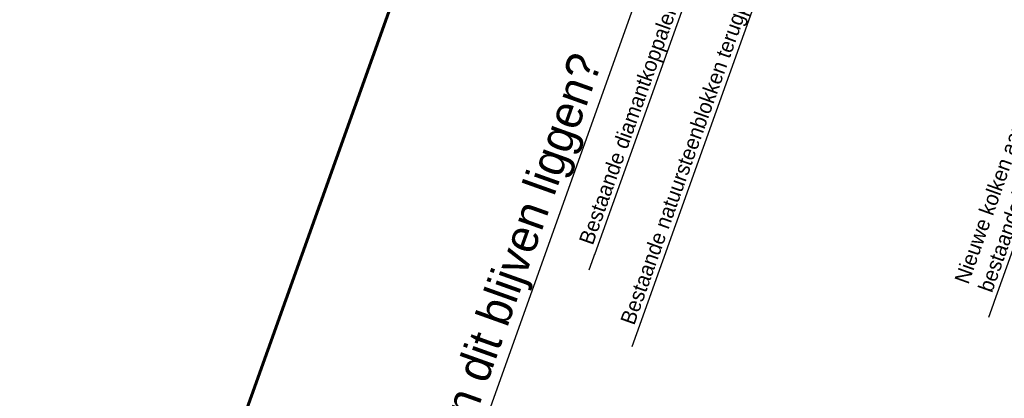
# Model space of a CAD drawing. Header units: metres. Extents: x 134157 to 138734, y 451157 to 455772.
# Tile 919 of 1056: x 136725 to 136749, y 454375 to 454384. Entities that reach past the tile are written whole.
import ezdxf
from ezdxf import colors
from ezdxf.entities.mleader import LeaderData, LeaderLine
from ezdxf.math import Vec2, Vec3

# ---------------------------------------------------------------- set-up
doc = ezdxf.new("R2010")
doc.units = ezdxf.units.M
doc.layers.add('-DR-alg-bladkaders viewports', color=7, linetype='Continuous', lineweight=60)
doc.layers.add('-DR-bs-boom', color=253, linetype='Continuous', lineweight=13)
doc.layers.add('-DR-alg-hulplijnen aandachtspunten', color=210, linetype='Continuous', plot=False)
doc.layers.add('-DR-nw-gr-arc-gras', color=7, linetype='Continuous', true_color=0xb5d5a4)
doc.layers.add('-DR-nw-rio-txt-bob en inhoud', color=170, linetype='Continuous')
doc.layers.add('-DR-nw-txt-overzicht aandachtspunten verharding', color=2, linetype='Continuous')
doc.styles.add('CE', font='txt', dxfattribs={"height": 1.8})
doc.styles.add('Drong', font='txt', dxfattribs={"height": 1.8})
pattern_1 = [(115.3356253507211, (136419.7180158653, 453326.2367068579), (-0.2236810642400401, -0.1059037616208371), [0.06, -0.187485]), (205.3356253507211, (136419.7180158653, 453326.2367068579), (0.1059037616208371, -0.22368106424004), [0.06, -0.187485])]

# ---------------------------------------------------------------- blocks, each defined once
blk = doc.blocks.new('Boom bestaand 1')
blk.add_lwpolyline([(-0.06117739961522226, 0.3922887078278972), (-0.07359350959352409, 0.4116751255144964), (-0.08696696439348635, 0.4224718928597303), (-0.09262495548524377, 0.4414945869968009), (-0.1106275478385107, 0.4615454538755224), (-0.1241971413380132, 0.4751490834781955), (-0.1453325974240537, 0.4640004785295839), (-0.1728176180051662, 0.4610569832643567), (-0.1945372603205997, 0.4533219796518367), (-0.1891622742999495, 0.4455616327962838), (-0.2017040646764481, 0.4431737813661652), (-0.2067805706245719, 0.4443676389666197), (-0.2172318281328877, 0.4470540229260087), (-0.223502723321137, 0.4395920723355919), (-0.2169333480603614, 0.4339209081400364), (-0.2270861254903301, 0.4339209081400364), (-0.2330585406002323, 0.4330255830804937), (-0.2498892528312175, 0.4257264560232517), (-0.242749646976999, 0.416712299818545), (-0.2476345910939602, 0.4092003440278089), (-0.2589076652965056, 0.4043176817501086), (-0.2543983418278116, 0.3953035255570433), (-0.2532710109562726, 0.3814065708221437), (-0.2457557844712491, 0.3746459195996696), (-0.2660470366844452, 0.3787774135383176), (-0.2728107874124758, 0.3821577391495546), (-0.2716834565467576, 0.3934255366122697), (-0.2848353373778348, 0.3874160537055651), (-0.2964840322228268, 0.3881672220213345), (-0.2987384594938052, 0.3953035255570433), (-0.3145206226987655, 0.3821577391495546), (-0.3028719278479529, 0.3735190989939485), (-0.3141447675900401, 0.3720167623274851), (-0.3231631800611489, 0.3686364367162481), (-0.3276722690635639, 0.3731435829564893), (-0.3404482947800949, 0.3607491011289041), (-0.3359389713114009, 0.3464764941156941), (-0.3526397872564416, 0.353711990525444), (-0.3702979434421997, 0.3325317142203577), (-0.3491079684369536, 0.3290017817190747), (-0.3568775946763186, 0.3155875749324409), (-0.37100416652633, 0.3198237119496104), (-0.3837182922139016, 0.3191176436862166), (-0.3801864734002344, 0.2951135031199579), (-0.3780675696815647, 0.2944074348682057), (-0.3886625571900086, 0.2873474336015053), (-0.4013764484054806, 0.2901714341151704), (-0.4056142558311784, 0.2802872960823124), (-0.3837182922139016, 0.2704032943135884), (-0.3589967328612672, 0.2591071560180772), (-0.3250928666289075, 0.2534590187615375), (-0.327212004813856, 0.2336908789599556), (-0.3180296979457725, 0.228042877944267), (-0.3010777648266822, 0.2188648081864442), (-0.2820069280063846, 0.2223948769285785), (-0.2608169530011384, 0.2153347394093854), (-0.2523411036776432, 0.2012146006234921), (-0.2699992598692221, 0.2040386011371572), (-0.2834196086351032, 0.2118046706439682), (-0.2947208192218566, 0.2047446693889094), (-0.3321562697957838, 0.1849765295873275), (-0.3413385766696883, 0.2202768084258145), (-0.350520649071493, 0.2287488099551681), (-0.3724168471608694, 0.2146288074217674), (-0.3879560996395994, 0.2358089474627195), (-0.4042018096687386, 0.2414569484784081), (-0.4225661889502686, 0.2414569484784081), (-0.4315337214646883, 0.2467254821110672), (-0.4415591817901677, 0.229188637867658), (-0.4324549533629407, 0.2223948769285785), (-0.435986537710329, 0.2110987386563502), (-0.4423434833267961, 0.2082747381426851), (-0.4530205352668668, 0.2066837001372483), (-0.4612717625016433, 0.1920817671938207), (-0.457176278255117, 0.18003446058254), (-0.4670650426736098, 0.170150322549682), (-0.472715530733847, 0.1652082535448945), (-0.4472877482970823, 0.1440281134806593), (-0.4564700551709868, 0.1355561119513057), (-0.4705966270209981, 0.1320260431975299), (-0.4840167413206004, 0.1397921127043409), (-0.4882547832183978, 0.1171998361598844), (-0.4847231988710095, 0.1157878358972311), (-0.4748346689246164, 0.1136699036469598), (-0.4769535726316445, 0.1009617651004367), (-0.4713028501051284, 0.09460769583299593), (-0.4748346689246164, 0.0748395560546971), (-0.4931990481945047, 0.06071941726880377), (-0.4854294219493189, 0.04730521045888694), (-0.4875485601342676, 0.04024520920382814), (-0.5016751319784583, 0.03036107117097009), (-0.4974370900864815, 0.00494493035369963), (-0.4896674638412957, 0.002120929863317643), (-0.4832352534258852, -0.006023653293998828), (-0.4832352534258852, -0.0211265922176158), (-0.4885680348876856, -0.02468023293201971), (-0.4921233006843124, -0.03534115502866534), (-0.4876793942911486, -0.04689045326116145), (-0.4867905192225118, -0.05932826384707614), (-0.4796799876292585, -0.05666299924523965), (-0.4645700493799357, -0.04866734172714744), (-0.459237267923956, -0.04156006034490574), (-0.449460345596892, -0.05310935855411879), (-0.4325726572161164, -0.05488624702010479), (-0.4341562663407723, -0.082442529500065), (-0.4438616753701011, -0.08442230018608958), (-0.4591129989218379, -0.0788789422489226), (-0.4694125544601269, -0.08976781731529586), (-0.4852582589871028, -0.08739209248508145), (-0.4834755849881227, -0.1044182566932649), (-0.4690165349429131, -0.1107536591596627), (-0.4787219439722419, -0.1222364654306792), (-0.4698088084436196, -0.1279778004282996), (-0.4666397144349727, -0.1420344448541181), (-0.471197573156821, -0.1534835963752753), (-0.4672833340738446, -0.1649416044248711), (-0.4544219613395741, -0.1649416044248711), (-0.4219893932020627, -0.1780763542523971), (-0.409966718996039, -0.1657799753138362), (-0.389277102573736, -0.1643826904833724), (-0.3736199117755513, -0.1512478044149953), (-0.3909544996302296, -0.175281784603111), (-0.4052137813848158, -0.175281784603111), (-0.4169567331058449, -0.1934470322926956), (-0.4393239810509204, -0.1892550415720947), (-0.4502279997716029, -0.2060228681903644), (-0.4429587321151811, -0.2225112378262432), (-0.4293484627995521, -0.2253992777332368), (-0.4239762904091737, -0.2366267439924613), (-0.4254414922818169, -0.2510271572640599), (-0.418848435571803, -0.2612782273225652), (-0.4122553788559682, -0.2603019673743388), (-0.4066391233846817, -0.2695767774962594), (-0.4012669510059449, -0.2747023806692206), (-0.3966274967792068, -0.2734819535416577), (-0.3924762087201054, -0.2805602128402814), (-0.3993135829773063, -0.2847094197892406), (-0.3905228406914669, -0.2961809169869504), (-0.3763599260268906, -0.2947164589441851), (-0.3702552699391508, -0.2952046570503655), (-0.3690343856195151, -0.3047234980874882), (-0.3739181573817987, -0.307164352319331), (-0.3790460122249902, -0.3110695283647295), (-0.3685879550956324, -0.3301182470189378), (-0.3402060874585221, -0.3273904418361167), (-0.3249566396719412, -0.2991245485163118), (-0.2839884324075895, -0.301203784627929), (-0.2610645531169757, -0.2728350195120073), (-0.2463278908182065, -0.2450116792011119), (-0.2053925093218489, -0.2390105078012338), (-0.1868351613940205, -0.2166427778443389), (-0.1742816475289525, -0.1980938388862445), (-0.189564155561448, -0.2362827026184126), (-0.2026635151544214, -0.2526493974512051), (-0.2201291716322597, -0.2531949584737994), (-0.2283163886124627, -0.2755626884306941), (-0.2392323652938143, -0.2810182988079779), (-0.2370492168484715, -0.2946571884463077), (-0.2506941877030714, -0.313205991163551), (-0.2790760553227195, -0.3219349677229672), (-0.2898422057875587, -0.3303738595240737), (-0.3172829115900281, -0.3367933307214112), (-0.3145534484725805, -0.3612149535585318), (-0.3303818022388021, -0.3661248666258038), (-0.3025457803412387, -0.3906749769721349), (-0.2927212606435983, -0.3884927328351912), (-0.2779845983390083, -0.3917659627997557), (-0.2528775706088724, -0.3874016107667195), (-0.2548309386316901, -0.4015582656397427), (-0.2470641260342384, -0.4137096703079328), (-0.2372707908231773, -0.4130346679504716), (-0.235920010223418, -0.4234984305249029), (-0.2440246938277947, -0.4329495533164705), (-0.2234253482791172, -0.4440884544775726), (-0.2183598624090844, -0.4397003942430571), (-0.2102551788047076, -0.4400378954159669), (-0.1991112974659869, -0.448814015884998), (-0.1899934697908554, -0.4440884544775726), (-0.1778364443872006, -0.4484763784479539), (-0.1639910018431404, -0.4505016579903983), (-0.1606139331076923, -0.4451010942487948), (-0.1548731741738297, -0.4572524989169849), (-0.1555486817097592, -0.4613030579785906), (-0.1400145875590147, -0.4626531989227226), (-0.1312346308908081, -0.4505016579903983), (-0.1096221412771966, -0.4258612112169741), (-0.1072582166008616, -0.4238359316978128), (-0.1116481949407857, -0.448814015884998), (-0.1194152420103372, -0.4525269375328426), (-0.1102974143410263, -0.4619780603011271), (-0.09917651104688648, -0.4806846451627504), (-0.0889794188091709, -0.4840821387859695), (-0.07470325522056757, -0.4752485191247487), (-0.04819058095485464, -0.4976722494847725), (-0.02779592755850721, -0.489518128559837), (-0.01080061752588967, -0.4915566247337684), (0.01571205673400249, -0.4976722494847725), (0.02862852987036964, -0.4827231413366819), (0.05582116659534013, -0.4820436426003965), (0.071993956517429, -0.4570290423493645), (0.06901628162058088, -0.4348673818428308), (0.07565379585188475, -0.4119102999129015), (0.07964846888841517, -0.3923569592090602), (0.09273351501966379, -0.4155685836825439), (0.1039107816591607, -0.4277820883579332), (0.107454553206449, -0.4465849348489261), (0.1024933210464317, -0.4680038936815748), (0.1298861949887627, -0.4784885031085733), (0.1932751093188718, -0.4575098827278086), (0.2000920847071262, -0.4399570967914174), (0.2363148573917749, -0.4392229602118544), (0.2586511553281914, -0.4253239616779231), (0.2652219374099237, -0.3991058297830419), (0.2784183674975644, -0.4080994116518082), (0.2832172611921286, -0.3913114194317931), (0.3018123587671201, -0.3913114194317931), (0.326405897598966, -0.3733243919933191), (0.2952141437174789, -0.333752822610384), (0.3048114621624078, -0.3265580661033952), (0.3174374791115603, -0.3112487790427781), (0.3330041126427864, -0.3181641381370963), (0.326405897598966, -0.3349519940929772), (0.3551905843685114, -0.3435858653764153), (0.3780989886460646, -0.3188560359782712), (0.379279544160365, -0.2960093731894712), (0.401676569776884, -0.2960093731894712), (0.4096398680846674, -0.282577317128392), (0.4001834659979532, -0.2572057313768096), (0.4185987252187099, -0.2621805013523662), (0.4260642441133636, -0.2522309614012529), (0.4345253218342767, -0.2442711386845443), (0.4230780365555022, -0.2298441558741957), (0.436516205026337, -0.2193970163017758), (0.4544336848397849, -0.2139247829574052), (0.4479634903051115, -0.1885531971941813), (0.4609038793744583, -0.1840758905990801), (0.4584154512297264, -0.1786035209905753), (0.4161100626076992, -0.1731311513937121), (0.4136216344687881, -0.1477595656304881), (0.370818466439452, -0.158206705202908), (0.3489192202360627, -0.1512419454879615), (0.331499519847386, -0.1288552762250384), (0.2901896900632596, -0.1278603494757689), (0.3473717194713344, -0.1208556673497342), (0.359271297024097, -0.1377579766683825), (0.3736761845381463, -0.1383840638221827), (0.385575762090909, -0.1283677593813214), (0.411880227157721, -0.1402620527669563), (0.4319217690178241, -0.108961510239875), (0.4632366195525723, -0.1221077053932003), (0.4795203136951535, -0.1133435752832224), (0.4857834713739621, -0.09769330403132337), (0.4807698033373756, -0.07176879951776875), (0.4942572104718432, -0.05941110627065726), (0.493133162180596, -0.04817669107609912), (0.486239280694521, -0.02690144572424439), (0.4917654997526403, -0.01309223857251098), (0.4961864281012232, -0.001492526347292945), (0.4851339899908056, 0.007345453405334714), (0.4884496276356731, 0.0283353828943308), (0.4939758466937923, 0.03827811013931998), (0.4917654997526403, 0.06147753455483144), (0.47629189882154, 0.06092516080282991), (0.4530819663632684, 0.07583911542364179), (0.4365033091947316, 0.07583911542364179), (0.4718709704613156, 0.0863340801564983), (0.4890022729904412, 0.0863340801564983), (0.486239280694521, 0.09793392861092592), (0.4760560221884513, 0.1367859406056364), (0.4651348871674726, 0.1328873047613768), (0.4549940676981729, 0.1500411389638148), (0.4464131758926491, 0.157058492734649), (0.4261315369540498, 0.1516005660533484), (0.4510936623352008, 0.1913660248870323), (0.4495335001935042, 0.2054008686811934), (0.4401727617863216, 0.2194358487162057), (0.4214510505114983, 0.2287924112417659), (0.3832275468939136, 0.2155372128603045), (0.3754267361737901, 0.1921458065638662), (0.3660659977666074, 0.174212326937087), (0.3340829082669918, 0.1773311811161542), (0.3067805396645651, 0.1531599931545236), (0.3395434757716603, 0.1968240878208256), (0.3637257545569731, 0.1976037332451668), (0.3691863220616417, 0.2303518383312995), (0.3801072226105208, 0.2397084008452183), (0.399609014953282, 0.2443866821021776), (0.4034444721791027, 0.2789633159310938), (0.3841832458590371, 0.2902883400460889), (0.3824474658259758, 0.3130016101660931), (0.3562703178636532, 0.3433174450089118), (0.3405645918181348, 0.3413551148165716), (0.3140610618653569, 0.3521479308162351), (0.2924656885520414, 0.3482232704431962), (0.2787229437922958, 0.3649030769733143), (0.2826493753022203, 0.3806015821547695), (0.2816678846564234, 0.4012060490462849), (0.2696121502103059, 0.4131463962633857), (0.2559704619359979, 0.4211935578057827), (0.2376325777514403, 0.4247699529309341), (0.2327126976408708, 0.4339348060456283), (0.2168346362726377, 0.4384054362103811), (0.2036403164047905, 0.4500289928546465), (0.1886569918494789, 0.4518171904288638), (0.1756539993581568, 0.4483018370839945), (0.1805619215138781, 0.4247540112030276), (0.1727090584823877, 0.4169046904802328), (0.1491504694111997, 0.4041495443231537), (0.1324630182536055, 0.4119988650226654), (0.1367428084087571, 0.4496134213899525), (0.08730905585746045, 0.4384901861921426), (0.09908835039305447, 0.4571323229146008), (0.09418019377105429, 0.4846048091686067), (0.06375046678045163, 0.4914729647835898), (0.05589760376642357, 0.4826424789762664), (0.03135728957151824, 0.4826424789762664), (0.01663305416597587, 0.4924541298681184), (0.005835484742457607, 0.4836236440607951), (-0.01138269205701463, 0.4909806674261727), (-0.0324473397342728, 0.4904917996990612), (-0.07724476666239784, 0.4849998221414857), (-0.07173439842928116, 0.451695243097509), (-0.05985273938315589, 0.4236270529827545), (-0.06117739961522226, 0.3922887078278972)])
blk.add_circle((0, 0), 0.02512965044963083)

msp = doc.modelspace()

# ---------------------------------------------------------------- hatches: boundary and pattern name
at = {"layer": '-DR-nw-gr-arc-gras', "transparency": 33554687}
h = msp.add_hatch(dxfattribs=at)
h.set_pattern_fill('AGR-BOLLEN', color=256, scale=0.1, pattern_type=2)
h.set_pattern_definition(pattern_1)
edge = h.paths.add_edge_path()
edge.add_arc((-7000776.809524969, 3043164.567559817), 7592527.997363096, 340.0567505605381, 340.0572256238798)
edge.add_line((136455.7815594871, 453494.2542758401), (136455.1236032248, 453494.4934109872))
edge.add_arc((380495.2223584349, 364992.5484406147), 259592.3035530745, 160.0666568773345, 160.0804453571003)
edge.add_line((136433.832290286, 453435.7615323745), (136433.813485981, 453435.768343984))
edge.add_line((136433.813485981, 453435.768343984), (136432.1794965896, 453431.2550945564))
edge.add_line((136432.1794965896, 453431.2550945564), (136432.198303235, 453431.2482893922))
edge.add_line((136432.198303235, 453431.2482893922), (136431.6776287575, 453429.8696050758))
edge.add_line((136431.6776287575, 453429.8696050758), (136432.3363505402, 453429.6312341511))
edge.add_line((136432.3363505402, 453429.6312341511), (136434.3092713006, 453435.0765756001))
h = msp.add_hatch(dxfattribs=at)
h.set_pattern_fill('AGR-BOLLEN', color=256, scale=0.1, pattern_type=2)
h.set_pattern_definition(pattern_1)
edge = h.paths.add_edge_path()
edge.add_line((136644.2753070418, 454017.4218487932), (136643.9350728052, 454016.4814706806))
edge.add_line((136643.9350728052, 454016.4814706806), (136643.8839339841, 454016.3403207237))
edge.add_line((136643.8839339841, 454016.3403207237), (136644.542212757, 454016.1016536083))
edge.add_arc((1711333.983143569, -116117.4265426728), 1674723.581774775, 160.0956720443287, 160.096657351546, ccw=False)
edge.add_line((136654.3469492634, 454043.1812754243), (136653.6888597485, 454043.419891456))
edge.add_line((136653.6888597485, 454043.419891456), (136653.6378049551, 454043.2789838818))
edge.add_line((136653.6378049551, 454043.2789838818), (136653.2975354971, 454042.3386559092))
edge.add_line((136653.2975354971, 454042.3386559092), (136644.2753070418, 454017.4218487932))
h = msp.add_hatch(dxfattribs=at)
h.set_pattern_fill('AGR-BOLLEN', color=256, scale=0.1, pattern_type=2)
h.set_pattern_definition(pattern_1)
h.paths.add_polyline_path([(136767.0671029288, 454353.6105987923), (136793.6153252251, 454437.6854462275, -0.4133423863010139), (136794.8671885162, 454438.3388126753), (136795.1654635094, 454439.2932926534, 0.4133423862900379), (136792.6617369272, 454437.9865597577), (136766.1238969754, 454353.9445918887), (136752.3015713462, 454318.8078778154, -0.00463030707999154), (136725.9012828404, 454239.6212513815), (136726.8466477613, 454239.2952357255, 0.004628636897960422), (136753.2435519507, 454318.4707698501)])

# ---------------------------------------------------------------- linework, layer by layer
at = {"layer": '-DR-alg-bladkaders viewports'}
msp.add_lwpolyline([(136823.3566035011, 454480.5919260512), (136757.9114504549, 454297.4519755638), (136709.2369304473, 454314.8458396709), (136774.6820834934, 454497.9857901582)], close=True, dxfattribs=at)

# ---------------------------------------------------------------- block references
at = {"layer": '-DR-bs-boom', "xscale": 9, "yscale": 9, "rotation": 293.3958673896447}
msp.add_blockref('Boom bestaand 1', (136752.3990000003, 454386.3419999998), dxfattribs=at)

# ---------------------------------------------------------------- leaders
at = {"layer": '-DR-alg-hulplijnen aandachtspunten'}
ml = msp.add_multileader_mtext('Standard', dxfattribs=at)
ml.set_content('Moet dit überhaupt meegenomen worden of kan dit blijven liggen? ', color=7, style='CE')
ml.set_leader_properties(color=256, linetype='ByLayer', lineweight=-1)
ml.build(insert=Vec2(0, 0))
ml.multileader.update_dxf_attribs({"text_left_attachment_type": 5, "text_right_attachment_type": 5, "dogleg_length": 70.90462224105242, "arrow_head_size": 0.5, "scale": 0.2})
ctx = ml.context
ctx.base_point, ctx.scale, ctx.char_height, ctx.arrow_head_size, ctx.landing_gap_size, ctx.plane_origin, ctx.plane_x_axis, ctx.plane_y_axis = Vec3(136728.7428130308, 454353.175732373), 0.2, 0.8, 0.5, 0.04000000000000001, Vec3(136744.480993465, 454381.2334242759), Vec3(0.3365098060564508, 0.9416799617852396), Vec3(-0.9416799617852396, 0.3365098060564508)
ctx.left_attachment, ctx.right_attachment = 5, 5
notes = []
notes.append((ctx, [(1, (1, 1, 0), (136740.0165383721, 454384.7238211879), (-0.3365098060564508, -0.9416799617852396), 0.8586987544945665, [(1, [(136750.6152715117, 454391.6060131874)], 0, [])])]))
ctx.mtext.insert, ctx.mtext.text_direction, ctx.mtext.rotation, ctx.mtext.flow_direction = Vec3(136727.7600933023, 454353.5693850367), Vec3(0.3365098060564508, 0.9416799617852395), 1.227588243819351, 5
for ctx, leaders in notes:
    for number, flags, end, landing, length, lines in leaders:
        leader = LeaderData()
        leader.index, (leader.has_last_leader_line, leader.has_dogleg_vector, leader.attachment_direction) = number, flags
        leader.last_leader_point, leader.dogleg_vector, leader.dogleg_length = Vec3(end), Vec3(landing), length
        for number, points, colour, breaks in lines:
            line = LeaderLine()
            line.index, line.vertices, line.color, line.breaks = number, Vec3.list(points), colors.encode_raw_color(colour), breaks
            leader.lines.append(line)
        ctx.leaders.append(leader)

# ---------------------------------------------------------------- next in the draw order: leaders
at = {"layer": '-DR-nw-txt-overzicht aandachtspunten verharding'}
ml = msp.add_multileader_mtext('Standard', dxfattribs=at)
ml.set_content('Bestaande natuursteenblokken terugplaatsen', color=7, style='CE')
ml.set_leader_properties(color=256, linetype='ByLayer', lineweight=-1)
ml.build(insert=Vec2(0, 0))
ml.multileader.update_dxf_attribs({"text_left_attachment_type": 5, "text_right_attachment_type": 5, "dogleg_length": 2.646321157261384, "arrow_head_size": 0.5, "scale": 0.2})
ctx = ml.context
ctx.base_point, ctx.scale, ctx.char_height, ctx.arrow_head_size, ctx.landing_gap_size, ctx.plane_origin, ctx.plane_x_axis, ctx.plane_y_axis = Vec3(136739.8881855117, 454376.3547030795), 0.2, 0.3600000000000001, 0.5, 0.04000000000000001, Vec3(136738.7768757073, 454394.8075504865), Vec3(0.3365098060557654, 0.9416799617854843), Vec3(-0.9416799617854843, 0.3365098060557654)
ctx.left_attachment, ctx.right_attachment = 5, 5
notes = []
notes.append((ctx, [(1, (1, 1, 0), (136743.5080364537, 454386.4843962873), (-0.3365098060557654, -0.9416799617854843), 0.5292642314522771, [(0, [(136751.0370794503, 454394.1402040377)], 0, [])])]))
ctx.mtext.insert, ctx.mtext.text_direction, ctx.mtext.rotation, ctx.mtext.flow_direction = Vec3(136739.4568418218, 454376.5513212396), Vec3(0.3365098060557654, 0.9416799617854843), 1.227588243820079, 5
ctx.mtext.has_bg_fill, ctx.mtext.bg_color, ctx.mtext.bg_scale_factor, ctx.mtext.bg_transparency, ctx.mtext.use_window_bg_color = 1, -1027028792, 1.5, 0, 1
for ctx, leaders in notes:
    for number, flags, end, landing, length, lines in leaders:
        leader = LeaderData()
        leader.index, (leader.has_last_leader_line, leader.has_dogleg_vector, leader.attachment_direction) = number, flags
        leader.last_leader_point, leader.dogleg_vector, leader.dogleg_length = Vec3(end), Vec3(landing), length
        for number, points, colour, breaks in lines:
            line = LeaderLine()
            line.index, line.vertices, line.color, line.breaks = number, Vec3.list(points), colors.encode_raw_color(colour), breaks
            leader.lines.append(line)
        ctx.leaders.append(leader)

# ---------------------------------------------------------------- next in the draw order: leaders
at = {"layer": '-DR-nw-rio-txt-bob en inhoud'}
ml = msp.add_multileader_mtext('Standard', dxfattribs=at)
ml.set_content('\\A1;Nieuwe kolken aansluiten op \\Pbestaande kolkuitleggers ', color=7, style='Drong')
ml.set_leader_properties(color=256, linetype='ByLayer', lineweight=-1)
ml.build(insert=Vec2(0, 0))
ml.multileader.update_dxf_attribs({"text_left_attachment_type": 5, "text_right_attachment_type": 5, "dogleg_length": 70.90462224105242, "arrow_head_size": 0.5, "scale": 0.2})
ctx = ml.context
ctx.base_point, ctx.scale, ctx.char_height, ctx.arrow_head_size, ctx.landing_gap_size, ctx.plane_origin, ctx.plane_x_axis, ctx.plane_y_axis = Vec3(136748.438206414, 454377.1321480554), 0.2, 0.36, 0.5, 0.04000000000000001, Vec3(136755.7604622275, 454360.3664199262), Vec3(0.3365098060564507, 0.9416799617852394), Vec3(-0.9416799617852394, 0.3365098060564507)
ctx.left_attachment, ctx.right_attachment = 5, 5
notes = []
notes.append((ctx, [(1, (1, 1, 0), (136750.6258327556, 454383.2539425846), (-0.3365098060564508, -0.9416799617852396), 0.1927970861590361, [(2, [(136755.8582682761, 454387.274130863)], 0, [])])]))
ctx.mtext.insert, ctx.mtext.text_direction, ctx.mtext.rotation, ctx.mtext.flow_direction = Vec3(136747.441854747, 454377.530672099), Vec3(0.3365098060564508, 0.9416799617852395), 1.227588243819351, 5
ctx.mtext.has_bg_fill, ctx.mtext.bg_color, ctx.mtext.bg_scale_factor, ctx.mtext.bg_transparency, ctx.mtext.use_window_bg_color = 1, -1027028792, 1.5, 0, 1
at = {"layer": '-DR-nw-txt-overzicht aandachtspunten verharding'}
ml = msp.add_multileader_mtext('Standard', dxfattribs=at)
ml.set_content('Bestaande diamantkoppalen handhaven', color=7, style='CE')
ml.set_leader_properties(color=256, linetype='ByLayer', lineweight=-1)
ml.build(insert=Vec2(0, 0))
ml.multileader.update_dxf_attribs({"text_left_attachment_type": 5, "text_right_attachment_type": 5, "dogleg_length": 2.646321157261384, "arrow_head_size": 0.5, "scale": 0.2})
ctx = ml.context
ctx.base_point, ctx.scale, ctx.char_height, ctx.arrow_head_size, ctx.landing_gap_size, ctx.plane_origin, ctx.plane_x_axis, ctx.plane_y_axis = Vec3(136738.8946668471, 454378.270010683), 0.2, 0.3600000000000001, 0.5, 0.04000000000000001, Vec3(136736.1936339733, 454397.4539670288), Vec3(0.3365098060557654, 0.9416799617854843), Vec3(-0.9416799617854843, 0.3365098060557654)
ctx.left_attachment, ctx.right_attachment = 5, 5
notes.append((ctx, [(1, (1, 1, 0), (136742.0790223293, 454387.1810251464), (-0.3365098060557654, -0.9416799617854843), 0.5292642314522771, [(0, [(136746.9495937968, 454394.3000080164)], 0, [])])]))
ctx.mtext.insert, ctx.mtext.text_direction, ctx.mtext.rotation, ctx.mtext.flow_direction = Vec3(136738.4672968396, 454378.4652088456), Vec3(0.3365098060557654, 0.9416799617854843), 1.227588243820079, 5
ctx.mtext.has_bg_fill, ctx.mtext.bg_color, ctx.mtext.bg_scale_factor, ctx.mtext.bg_transparency, ctx.mtext.use_window_bg_color = 1, -1027028792, 1.5, 0, 1
for ctx, leaders in notes:
    for number, flags, end, landing, length, lines in leaders:
        leader = LeaderData()
        leader.index, (leader.has_last_leader_line, leader.has_dogleg_vector, leader.attachment_direction) = number, flags
        leader.last_leader_point, leader.dogleg_vector, leader.dogleg_length = Vec3(end), Vec3(landing), length
        for number, points, colour, breaks in lines:
            line = LeaderLine()
            line.index, line.vertices, line.color, line.breaks = number, Vec3.list(points), colors.encode_raw_color(colour), breaks
            leader.lines.append(line)
        ctx.leaders.append(leader)

doc.saveas('drawing.dxf')
